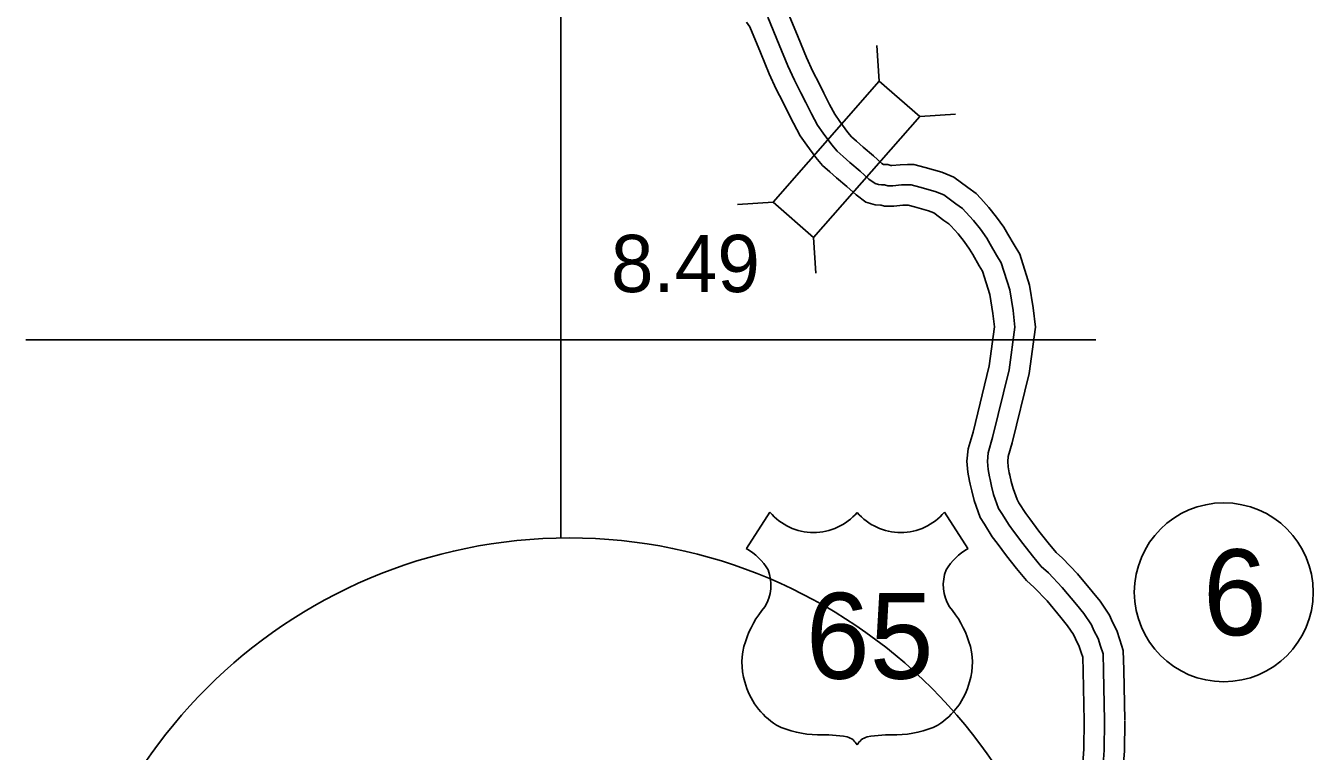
# Model space of a CAD drawing. Extents: x 31699 to 244310, y -8841 to 11474.
# Drawn here: x 147925 to 148558, y -5489 to -5132 of the extents above; entities that cross this region are included whole.
import ezdxf

# ---------------------------------------------------------------- set-up
doc = ezdxf.new("R2010")
doc.units = 0
for name, color, linetype in [('B_Logo', 7, 'Continuous'), ('Level 48', 7, 'Continuous'), ('R_Border Notes', 7, 'Continuous'), ('R_XS_EARTHWORK_STAGE1', 7, 'Continuous'), ('S_AREA_CALC', 7, 'Continuous'), ('S_WALL', 7, 'Continuous')]:
    doc.layers.add(name, color=color, linetype=linetype)

msp = doc.modelspace()

# ---------------------------------------------------------------- linework, layer by layer
for p, q in [((148290.68, -5371.8), (148279.14, -5389.64)), ((148376.48, -5371.8), (148388.01, -5389.64))]:
    msp.add_line(p, q)
for centre, radius, start, end in [((148312.17, -5353.72), 28.08, 220.07504, 319.67012), ((148354.99, -5353.72), 28.08, 220.32988, 319.92496), ((148264.07, -5415.55), 29.98, 30.7809, 59.98827), ((148403.09, -5415.55), 29.98, 120.01173, 149.2191), ((148270.66, -5407.64), 20.55, 328.81046, 21.21077), ((148396.5, -5407.64), 20.55, 158.78923, 211.18954), ((148324.4, -5449.77), 47.94, 138.95648, 162.69135), ((148342.76, -5449.77), 47.94, 17.30865, 41.04352), ((148308.58, -5445.84), 31.68, 160.95764, 197.38186), ((148358.58, -5445.84), 31.68, 342.61814, 19.04236), ((148313.73, -5445.75), 36.66, 195.10743, 237.13119), ((148353.43, -5445.75), 36.66, 302.86881, 344.89257), ((148314.42, -5434.2), 47.07, 244.07708, 269.57785), ((148352.74, -5434.2), 47.07, 270.42215, 295.92292), ((148315.5, -5567.48), 86.22, 81.19416, 90.95387), ((148326.29, -5490.18), 8.26, 28.03422, 72.98637), ((148340.87, -5490.18), 8.26, 107.01363, 151.96578), ((148351.65, -5567.48), 86.22, 89.04613, 98.80584)]:
    msp.add_arc(centre, radius, start, end)
at = {"layer": 'B_Logo'}
for points in [[(148289.7, -5128.28), (148295.23, -5141.86), (148299.43, -5152.19), (148302.8, -5159.33), (148305.89, -5165.41), (148308.28, -5170.17), (148311.08, -5175.78), (148314.09, -5181.33), (148316.92, -5185.34), (148321.14, -5191.12), (148323.68, -5194.21), (148326.68, -5196.81), (148330.03, -5199.74), (148335.07, -5204.03), (148339.37, -5207.94), (148342.36, -5210.14), (148344.11, -5210.63), (148345.51, -5210.73), (148346.98, -5210.76), (148348.6, -5211.26), (148351.13, -5211.26), (148355.4, -5210.82), (148358.33, -5210.75), (148360.07, -5210.78), (148364.37, -5211.94), (148371.96, -5214.03), (148376.14, -5215.74), (148382.13, -5220.14), (148385.39, -5222.47), (148386.97, -5224.23), (148390.8, -5228.35), (148394.18, -5232.62), (148397.29, -5237.03), (148399.03, -5239.99), (148402.17, -5245.4), (148404.46, -5249.09), (148408.59, -5262.43), (148410.24, -5272.63), (148411.17, -5280.7), (148408.28, -5301.7), (148400.22, -5335.01), (148398, -5342.55), (148397.64, -5346.78), (148397.94, -5350.85), (148398.62, -5354.44), (148398.92, -5355.77), (148399.67, -5358.97), (148400.7, -5363.09), (148403.14, -5369.98), (148404.67, -5372.42), (148408.28, -5378.15), (148410.49, -5381.04), (148414.98, -5387.15), (148419.8, -5393.19), (148424.13, -5398.5), (148427.61, -5401.63), (148434.46, -5408.75), (148441.41, -5417.21), (148445.06, -5421.6), (148448.86, -5427.13), (148450, -5429.98), (148452.03, -5433.87), (148453.33, -5437.72), (148454.49, -5441.44), (148454.75, -5449.66), (148455.25, -5474.36)], [(148455.25, -5474.36), (148455.11, -5488.81), (148454.33, -5498.08), (148454.11, -5502.04), (148453.8, -5505.6), (148452.74, -5510.06), (148449.82, -5518.02), (148449.58, -5518.56)]]:
    msp.add_lwpolyline(points, dxfattribs=at)
at = {"layer": 'Level 48'}
for p, q in [((148187.89, -5384.48), (148187.89, -3808.61)), ((147924.69, -5287.06), (148450.99, -5287.06))]:
    msp.add_line(p, q, dxfattribs=at)
msp.add_ellipse((148191.98, -5636.53), major_axis=(252.09, 0), ratio=0.999976, dxfattribs=at)
at = {"layer": 'R_Border Notes'}
msp.add_circle((148513.89, -5411.19), 44, dxfattribs=at)
at = {"layer": 'R_XS_EARTHWORK_STAGE1'}
for p, q in [((148344.48, -5159.75), (148343.32, -5142.19)), ((148364.34, -5177.15), (148381.9, -5175.99)), ((148292.29, -5219.33), (148274.73, -5220.48)), ((148312.15, -5236.72), (148313.31, -5254.28))]:
    msp.add_line(p, q, dxfattribs=at)
msp.add_lwpolyline([(148312.15, -5236.72), (148364.34, -5177.15), (148344.48, -5159.75), (148292.29, -5219.33)], close=True, dxfattribs=at)
at = {"layer": 'S_AREA_CALC'}
for points in [[(148298.54, -5123.48), (148304.5, -5138.09), (148308.59, -5148.17), (148311.78, -5154.93), (148314.82, -5160.91), (148317.22, -5165.69), (148319.95, -5171.16), (148322.6, -5176.04), (148325.05, -5179.51), (148329.04, -5184.99), (148330.86, -5187.2), (148333.25, -5189.27), (148336.56, -5192.17), (148341.67, -5196.52), (148345.71, -5200.19), (148346.47, -5200.75), (148348.59, -5200.79), (148350.11, -5201.26), (148350.63, -5201.26), (148354.76, -5200.84), (148358.28, -5200.75), (148361.47, -5200.8), (148367, -5202.3), (148375.19, -5204.55), (148381.07, -5206.94), (148388, -5212.04), (148392.1, -5214.98), (148394.35, -5217.49), (148398.4, -5221.83), (148402.19, -5226.63), (148405.7, -5231.6), (148407.67, -5234.95), (148410.74, -5240.25), (148413.63, -5244.9), (148418.35, -5260.14), (148420.15, -5271.25), (148421.25, -5280.81), (148418.12, -5303.57), (148409.88, -5337.6), (148407.88, -5344.41), (148407.67, -5346.84), (148407.87, -5349.54), (148408.42, -5352.4), (148408.67, -5353.54), (148409.39, -5356.61), (148410.29, -5360.2), (148412.2, -5365.61), (148413.14, -5367.1), (148416.5, -5372.44), (148418.49, -5375.05), (148422.92, -5381.07), (148427.58, -5386.91), (148431.39, -5391.58), (148434.57, -5394.43), (148441.94, -5402.1), (148449.12, -5410.84), (148453.04, -5415.56), (148457.73, -5422.38), (148459.1, -5425.8), (148461.26, -5429.94), (148462.84, -5434.64), (148464.44, -5439.76), (148464.75, -5449.4), (148465.25, -5474.16)], [(148279.24, -5130.76), (148280.85, -5133.08), (148285.97, -5145.63), (148290.27, -5156.21), (148293.82, -5163.73), (148296.96, -5169.91), (148299.33, -5174.64), (148302.21, -5180.4), (148305.58, -5186.62), (148308.8, -5191.17), (148313.23, -5197.26), (148316.5, -5201.22), (148320.11, -5204.35), (148323.49, -5207.31), (148328.47, -5211.54), (148333.03, -5215.68), (148337.9, -5219.27), (148342.38, -5220.53), (148345.05, -5220.72), (148345.38, -5220.73), (148347.09, -5221.25), (148351.64, -5221.26), (148356.03, -5220.81), (148358.38, -5220.75), (148358.67, -5220.76), (148361.73, -5221.59), (148368.74, -5223.52), (148371.22, -5224.53), (148376.26, -5228.23), (148378.67, -5229.96), (148379.58, -5230.97), (148383.21, -5234.88), (148386.17, -5238.61), (148388.88, -5242.45), (148390.39, -5245.03), (148393.59, -5250.55), (148395.29, -5253.28), (148398.83, -5264.72), (148400.34, -5274), (148401.1, -5280.59), (148398.45, -5299.84), (148390.56, -5332.42), (148388.12, -5340.69), (148387.6, -5346.71), (148388.01, -5352.16), (148388.83, -5356.48), (148389.18, -5358.01), (148389.95, -5361.32), (148391.12, -5365.98), (148394.08, -5374.36), (148396.2, -5377.74), (148400.06, -5383.86), (148402.48, -5387.04), (148407.04, -5393.24), (148412.02, -5399.47), (148416.88, -5405.42), (148420.66, -5408.82), (148426.98, -5415.4), (148433.7, -5423.58), (148437.08, -5427.64), (148439.99, -5431.88), (148440.9, -5434.15), (148442.8, -5437.8), (148443.81, -5440.8), (148444.54, -5443.12), (148444.76, -5449.92), (148445.25, -5474.56)], [(148445.25, -5474.26), (148445.11, -5488.35), (148444.35, -5497.38), (148444.13, -5501.33), (148443.9, -5504), (148443.15, -5507.17), (148440.55, -5514.25), (148439.93, -5515.65)], [(148465.25, -5474.46), (148465.1, -5489.28), (148464.3, -5498.78), (148464.08, -5502.74), (148463.7, -5507.2), (148462.33, -5512.95), (148461.23, -5515.94)]]:
    msp.add_lwpolyline(points, dxfattribs=at)

# ---------------------------------------------------------------- texts
msp.add_text('65', height=42.24).set_placement((148308.35, -5453.7))
at = {"layer": 'R_Border Notes'}
msp.add_text('6', height=42.24, dxfattribs=at).set_placement((148503.65, -5432.31))
at = {"layer": 'S_WALL'}
msp.add_text('8.49', height=28.16, dxfattribs=at).set_placement((148212.46, -5263.52))

doc.saveas('drawing.dxf')
